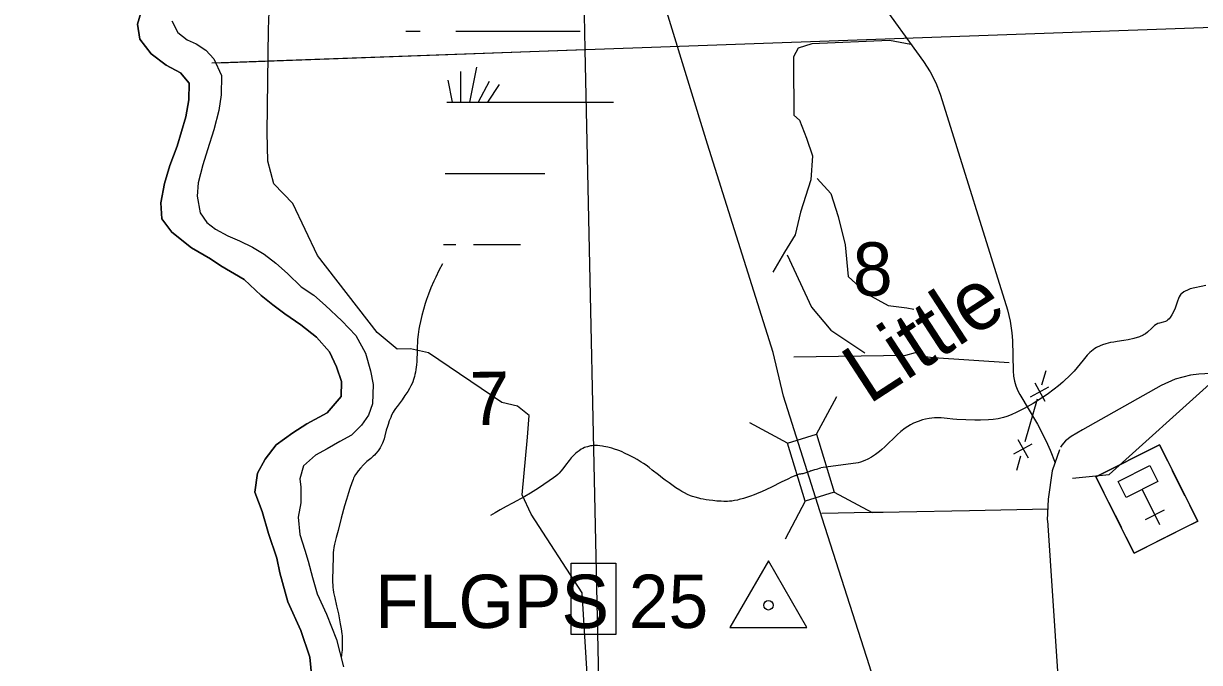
# Model space of a CAD drawing. Extents: x 2480962 to 2688785, y 277103 to 599240.
# Drawn here: x 2549065 to 2558984, y 518104 to 523493 of the extents above; entities that cross this region are included whole.
import ezdxf

# ---------------------------------------------------------------- set-up
doc = ezdxf.new("R2010")
doc.units = 0
for name, color, linetype in [('Bridges', 7, 'Continuous'), ('Culture', 7, 'Continuous'), ('Culture Text', 7, 'Continuous'), ('Lakes and Ponds', 7, 'Continuous'), ('Level 31', 7, 'Continuous'), ('Local Roads Improved', 7, 'Continuous'), ('Local Roads Paved', 7, 'Continuous'), ('Narrow River Creek and Branch and Slough', 7, 'Continuous'), ('Narrow River Creek and Branch and Slough Text', 7, 'Continuous'), ('Section Lines', 7, 'Continuous'), ('Section Numbers', 7, 'Continuous'), ('Swamps', 7, 'Continuous'), ('Triangulation Station', 7, 'Continuous'), ('Uninventoried Roads and Features', 7, 'Continuous'), ('US Routes Highway Center Lines', 7, 'Continuous')]:
    doc.layers.add(name, color=color, linetype=linetype)

msp = doc.modelspace()

# ---------------------------------------------------------------- linework, layer by layer
at = {"layer": 'Bridges'}
for p, q in [((2555754.732, 520028.727), (2555925.087, 520348.182)), ((2555509.827, 519954.177), (2555190.373, 520124.532)), ((2555903.832, 519538.918), (2556223.286, 519368.563)), ((2555658.927, 519464.368), (2555488.572, 519144.913))]:
    msp.add_line(p, q, dxfattribs=at)
msp.add_lwpolyline([(2555754.732, 520028.727), (2555903.832, 519538.918), (2555658.927, 519464.368), (2555509.827, 519954.177)], close=True, dxfattribs=at)
at = {"layer": 'Culture'}
for p, q in [((2558646.891, 519938.83), (2558110.304, 519670.363)), ((2558714.007, 519804.683), (2558646.891, 519938.83)), ((2558110.304, 519670.363), (2558177.42, 519536.217)), ((2558861.664, 519509.56), (2558754.277, 519724.195)), ((2558499.407, 519563.132), (2558646.859, 519268.418)), ((2558217.69, 519455.728), (2558325.077, 519241.094)), ((2558687.282, 519388.768), (2558526.306, 519308.228)), ((2558969.05, 519294.926), (2558901.934, 519429.072)), ((2558861.733, 519241.233), (2558969.05, 519294.926)), ((2558365.347, 519160.606), (2558432.463, 519026.46)), ((2558781.245, 519200.963), (2558620.269, 519120.423)), ((2558432.463, 519026.46), (2558539.781, 519080.153))]:
    msp.add_line(p, q, dxfattribs=at)
for points in [[(2558969.05, 519294.926), (2558432.463, 519026.46), (2558110.304, 519670.363), (2558646.891, 519938.83)], [(2558633.554, 519630.249), (2558365.26, 519496.016), (2558298.144, 519630.163), (2558566.437, 519764.396)]]:
    msp.add_lwpolyline(points, close=True, dxfattribs=at)
at = {"layer": 'Lakes and Ponds'}
for points in [[(2551454.524, 520116.557), (2551626.131, 520209.469), (2551745.542, 520346.271), (2551746.991, 520472.568), (2551706.448, 520596.689), (2551645.894, 520722.732), (2551537.347, 520846.575), (2551404.885, 520950.275), (2551268.468, 521043.936), (2551168.012, 521120.33), (2551069.776, 521199.485), (2550925.174, 521335.209), (2550730.667, 521448.679), (2550642.4, 521508.457), (2550481.981, 521602.019), (2550315.406, 521731.64), (2550230.903, 521845.558), (2550224.317, 521979.84), (2550255.61, 522142.342), (2550298.948, 522294.87), (2550360.243, 522457.494), (2550398.805, 522581.157), (2550433.162, 522706.365), (2550460.543, 522848.804), (2550461.932, 522989.133), (2550389.543, 523077.041), (2550269.249, 523142.702), (2550142.831, 523236.404), (2550046.285, 523360.296), (2550027.733, 523486.511), (2550059.227, 523602.907)], [(2550315.625, 523515.751), (2550368.065, 523415.734), (2550446.34, 523353.91), (2550522.492, 523320.142), (2550602.724, 523268.35), (2550671.05, 523194.458), (2550735.665, 523054.398), (2550732.382, 522890.006), (2550712.949, 522759.627), (2550671.664, 522595.079), (2550618.396, 522426.474), (2550578.936, 522302.027), (2550539.598, 522149.515), (2550530.095, 522035.213), (2550556.709, 521894.999), (2550611.061, 521815.036), (2550685.31, 521759.209), (2550787.569, 521701.493), (2550885.757, 521659.796), (2550995.998, 521606.121), (2551096.256, 521548.397), (2551192.602, 521470.609), (2551292.984, 521384.821), (2551407.487, 521271.025), (2551513.798, 521201.297), (2551612.188, 521113.496), (2551750.754, 520985.765), (2551867.301, 520861.954), (2551949.961, 520711.946), (2551992.61, 520563.778), (2552013.119, 520447.594), (2552009.826, 520285.206), (2551976.244, 520188.848), (2551916.599, 520106.415), (2551830.962, 520021.871), (2551733.194, 519967.348), (2551625.459, 519904.765), (2551527.682, 519852.246), (2551428.07, 519761.632), (2551396.541, 519653.254), (2551404.848, 519583.126), (2551403.424, 519450.815), (2551381.948, 519330.45), (2551396.586, 519184.173), (2551437.166, 519052.034), (2551467.578, 518957.942), (2551504.174, 518821.777), (2551542.788, 518681.611), (2551621.535, 518511.54), (2551706.475, 518297.392), (2551763.483, 518067.094)], [(2551497.871, 517973.798), (2551479.11, 518148.123), (2551404.119, 518374.338), (2551295.064, 518614.448), (2551227.995, 518858.737), (2551201.451, 518982.916), (2551132.53, 519193.119), (2551077.723, 519377.32), (2551015.003, 519541.443), (2551038.313, 519699.903), (2551103.801, 519818.443), (2551197.281, 519939.101), (2551336.851, 520039.902), (2551454.524, 520116.557)]]:
    msp.add_lwpolyline(points, dxfattribs=at)
at = {"layer": 'Level 31'}
msp.add_lwpolyline([(2553685.74, 518941.886), (2554061.248, 518941.886), (2554061.248, 518340.81), (2553685.74, 518340.81)], close=True, dxfattribs=at)
at = {"layer": 'Local Roads Improved'}
for points in [[(2559820.946, 520611.28), (2559505.445, 520581.147), (2559281.241, 520562.267), (2559079.851, 520541.813), (2558977.583, 520535.519), (2558908.355, 520527.653), (2558779.339, 520494.612), (2558661.337, 520439.544), (2557997.378, 520066.658), (2557902.976, 520010.017), (2557854.202, 519973.829), (2557824.308, 519937.642), (2557811.721, 519920.335)], [(2557804.151, 519898.273), (2557742.197, 519721.262), (2557706.795, 519482.297), (2557697.944, 519305.286)], [(2557703.159, 519302.004), (2557788.121, 517989.82), (2557829.028, 517417.116), (2557838.468, 517244.046), (2557854.202, 517118.177), (2557879.376, 517004.895), (2557895.109, 516935.667), (2557961.191, 516812.945), (2557992.658, 516778.331), (2558876.887, 515912.982), (2559606.927, 515233.289), (2560248.859, 514613.385), (2561340.772, 513559.232), (2561775.02, 513153.305), (2561878.862, 513024.289), (2561973.264, 512904.714), (2561992.144, 512851.219), (2562051.932, 512731.644)]]:
    msp.add_lwpolyline(points, dxfattribs=at)
at = {"layer": 'Local Roads Paved'}
msp.add_lwpolyline([(2557706.306, 519396.405), (2557043.921, 519382.245), (2556452.336, 519371.232), (2556317.027, 519369.658), (2556210.039, 519369.658), (2555799.391, 519360.218)], dxfattribs=at)
at = {"layer": 'Narrow River Creek and Branch and Slough'}
for points in [[(2550059.227, 523602.907), (2550027.733, 523486.511), (2550046.285, 523360.296), (2550142.831, 523236.404), (2550269.249, 523142.702), (2550389.543, 523077.041), (2550461.932, 522989.133), (2550460.543, 522848.804), (2550433.162, 522706.365), (2550398.805, 522581.157), (2550360.243, 522457.494), (2550298.948, 522294.87), (2550255.61, 522142.342), (2550224.317, 521979.84), (2550230.903, 521845.558), (2550315.406, 521731.64), (2550481.981, 521602.019), (2550642.4, 521508.457), (2550730.667, 521448.679), (2550925.174, 521335.209), (2551069.776, 521199.485), (2551168.012, 521120.33), (2551268.468, 521043.936), (2551404.885, 520950.275), (2551537.347, 520846.575), (2551645.894, 520722.732), (2551706.448, 520596.689), (2551746.991, 520472.568), (2551745.542, 520346.271), (2551626.131, 520209.469), (2551454.524, 520116.557)], [(2552598.338, 521465.761), (2552569.161, 521410.26), (2552541.627, 521353.941), (2552525.276, 521318.442), (2552501.968, 521264.753), (2552480.035, 521210.335), (2552463.779, 521165.909), (2552452.691, 521132.308), (2552437.629, 521081.398), (2552424.193, 521029.81), (2552412.835, 520979.806), (2552405.483, 520942.181), (2552400.645, 520913.878), (2552394.506, 520871.269), (2552389.749, 520828.448), (2552387.915, 520805.35), (2552385.976, 520764.862), (2552384.35, 520704.063), (2552383.278, 520673.676), (2552381.52, 520643.32), (2552379.186, 520615.398), (2552374.299, 520573.677), (2552371.025, 520552.877), (2552367.073, 520532.107), (2552363.498, 520516.708), (2552355.64, 520490.296), (2552348.472, 520470.934), (2552342.415, 520456.664), (2552332.295, 520435.665), (2552320.996, 520415.153), (2552306.103, 520390.504), (2552282.874, 520354.508), (2552258.802, 520319.113), (2552242.06, 520296.345), (2552215.928, 520262.969), (2552203.222, 520245.947), (2552191.259, 520228.282), (2552183.048, 520214.468), (2552170.423, 520189.484), (2552162.08, 520170.232), (2552150.715, 520140.846), (2552139.899, 520111.252), (2552133.992, 520093.619), (2552125.48, 520062.23), (2552114.035, 520014.705), (2552107.464, 519991.14), (2552099.438, 519967.95), (2552093.653, 519954.172), (2552082.032, 519930.873), (2552072.153, 519914.047), (2552055.639, 519889.786), (2552037.311, 519866.625), (2552025.207, 519853.393), (2552013.99, 519842.556), (2551993.458, 519824.665), (2551962.162, 519798.457), (2551947.078, 519784.714), (2551932.854, 519769.978), (2551907.435, 519741.441), (2551888.931, 519719.564), (2551875.893, 519702.614), (2551866.806, 519689.481), (2551854.619, 519668.927), (2551849.302, 519658.2), (2551844.579, 519647.133), (2551834.106, 519619.579), (2551817.102, 519571.14), (2551805.3, 519534.624), (2551788.82, 519479.547), (2551773.423, 519424.1), (2551745.59, 519320.649), (2551717.914, 519217.15), (2551702.422, 519159.048), (2551687.686, 519100.424), (2551682.595, 519074.914), (2551679.48, 519052.473), (2551677.602, 519032.764), (2551675.774, 518998.151), (2551674.441, 518894.08), (2551671.952, 518806.805), (2551672.016, 518784.983), (2551673.336, 518752.289), (2551674.704, 518735.969), (2551676.644, 518719.673), (2551680.804, 518693.623), (2551690.138, 518648.535), (2551706.456, 518581.484), (2551714.426, 518547.925), (2551721.512, 518514.163), (2551737.036, 518430.02), (2551744.005, 518387.808), (2551750.064, 518345.421), (2551751.947, 518328.327), (2551753.816, 518298.293), (2551754.206, 518275.707), (2551753.531, 518241.815), (2551751.8, 518208.01), (2551750.477, 518191.635), (2551747.44, 518167.169), (2551743.318, 518142.718)], [(2558904.7, 521254.944), (2558881.486, 521244.949), (2558864.478, 521236.661), (2558852.286, 521229.567), (2558835.405, 521216.867), (2558827.789, 521209.341), (2558820.841, 521200.88), (2558812.118, 521187.139), (2558806.04, 521174.625), (2558797.822, 521151.98), (2558787.722, 521117.404), (2558781.989, 521100.4), (2558774.763, 521083.927), (2558749.981, 521036.466), (2558735.438, 521013.998), (2558727.079, 521003.367), (2558717.786, 520993.248), (2558707.185, 520984.835), (2558696.809, 520979.454), (2558677.004, 520973.066), (2558646.066, 520966.05), (2558631.331, 520961.472), (2558617.877, 520954.813), (2558603.74, 520944.524), (2558580.761, 520923.275), (2558546.882, 520889.671), (2558528.489, 520874.948), (2558518.582, 520868.685), (2558508.07, 520863.374), (2558477.203, 520851.03), (2558429.935, 520836.165), (2558381.747, 520824.56), (2558344.952, 520818.036), (2558289.416, 520810.651), (2558261.683, 520806.562), (2558234.091, 520801.297), (2558195.237, 520791.827), (2558166.598, 520783.027), (2558145.632, 520775.04), (2558115.351, 520760.177), (2558100.868, 520751.199), (2558086.903, 520741.039), (2558059.73, 520717.392), (2558037.984, 520695.215), (2558003.045, 520654.204), (2557953.304, 520591.18), (2557927.367, 520560.77), (2557899.321, 520532.194), (2557830.209, 520469.107), (2557794.737, 520438.41), (2557758.218, 520408.591), (2557698.218, 520363.808), (2557652.131, 520332.487), (2557580.886, 520288.298), (2557506.639, 520246.402), (2557443.186, 520214.009), (2557394.778, 520192.704), (2557357.904, 520178.951), (2557329.882, 520170.117), (2557287.193, 520159.592), (2557243.627, 520152.766), (2557205.386, 520149.368), (2557138.304, 520146.705), (2557087.931, 520146.887), (2557012.421, 520149.544), (2556937.149, 520153.655), (2556904.059, 520156.605), (2556854.459, 520162.929), (2556804.875, 520167.615), (2556775.538, 520168.139), (2556749.93, 520167.129), (2556705.281, 520162.076), (2556671.951, 520155.552), (2556647.054, 520149.125), (2556609.888, 520137.031), (2556572.96, 520121.999), (2556546.293, 520108.792), (2556522.648, 520094.918), (2556501.528, 520080.763), (2556464.199, 520051.757), (2556433.396, 520024.383), (2556330.734, 519923.657), (2556304.345, 519899.533), (2556283.876, 519882.271), (2556251.696, 519858.157), (2556217.258, 519836.738), (2556185.63, 519819.586), (2556161.548, 519807.627), (2556124.487, 519792.396), (2556105.398, 519786.48), (2555790.509, 519746.713)], [(2559036.441, 521283.264), (2558904.7, 521254.944)], [(2551454.524, 520116.557), (2551336.851, 520039.902), (2551197.281, 519939.101), (2551103.801, 519818.443), (2551038.313, 519699.903), (2551015.003, 519541.443), (2551077.723, 519377.32), (2551132.53, 519193.119), (2551201.451, 518982.916), (2551227.995, 518858.737), (2551295.064, 518614.448), (2551404.119, 518374.338), (2551479.11, 518148.123), (2551497.871, 517973.798)], [(2555579.196, 519682.246), (2555542.303, 519666.182), (2555510.566, 519651.291), (2555455.819, 519624.017), (2555374.2, 519582.384), (2555332.95, 519562.28), (2555290.998, 519543.29), (2555267.808, 519533.507), (2555226.992, 519517.362), (2555196.12, 519506.108), (2555172.784, 519498.174), (2555137.438, 519487.123), (2555101.613, 519477.14), (2555088.041, 519473.845), (2555062.354, 519468.906), (2555039.671, 519465.821), (2555019.708, 519463.992), (2555002.18, 519463.005), (2554971.436, 519462.535), (2554948.384, 519463.116), (2554913.936, 519465.266), (2554879.797, 519468.672), (2554849.208, 519472.499), (2554822.471, 519476.448), (2554799.148, 519480.499), (2554778.829, 519484.592), (2554761.139, 519488.656), (2554730.439, 519497.005), (2554707.679, 519504.439), (2554690.785, 519510.748), (2554665.77, 519521.508), (2554641.196, 519533.966), (2554619.078, 519546.47), (2554600.244, 519557.682), (2554568.233, 519577.887), (2554544.828, 519593.508), (2554510.309, 519617.653), (2554476.022, 519642.602), (2554455.746, 519657.887), (2554420.904, 519685.322), (2554369.049, 519726.916), (2554342.771, 519747.342), (2554315.931, 519767.169), (2554294.497, 519781.954), (2554275.484, 519794.254), (2554241.609, 519814.589), (2554215.677, 519829.057), (2554175.889, 519849.917), (2554134.976, 519870.292), (2554113.602, 519880.154), (2554094.712, 519887.938), (2554078.06, 519894.154), (2554048.706, 519903.839), (2554026.561, 519910.224), (2553993.235, 519918.63), (2553959.903, 519925.926), (2553948.308, 519928.124), (2553926.157, 519931.249), (2553906.449, 519932.796), (2553889.053, 519933.138), (2553873.778, 519932.595), (2553860.417, 519931.43), (2553848.758, 519929.851), (2553838.599, 519928.021), (2553820.97, 519923.757), (2553807.915, 519919.629), (2553798.24, 519915.985), (2553783.956, 519909.597), (2553769.985, 519902.058), (2553751.201, 519889.925), (2553734.834, 519877.516), (2553720.451, 519865.091), (2553707.703, 519852.846), (2553685.378, 519828.648), (2553667.103, 519806.534), (2553636.606, 519766.957), (2553613.794, 519737.612), (2553596.061, 519716.395), (2553582.132, 519701.179), (2553571.215, 519690.268), (2553553.906, 519674.866), (2553535.257, 519660.82), (2553416.677, 519579.615), (2553386.593, 519559.833), (2553340.856, 519531.141), (2553294.177, 519504.067), (2553189.018, 519447.366), (2553136.452, 519419.051), (2553084.262, 519390.049), (2553043.628, 519366.963), (2553003.122, 519343.652)]]:
    msp.add_lwpolyline(points, dxfattribs=at)
for points in [[(2555705.685, 519720.561), (2555721.392, 519725.824), (2555741.035, 519731.066), (2555790.509, 519746.713)], [(2555579.196, 519682.246), (2555600.916, 519691.755), (2555640.202, 519698.307), (2555709.606, 519721.893)]]:
    msp.add_spline(points, degree=3, dxfattribs=at)
at = {"layer": 'Section Lines'}
for p, q in [((2553701.734, 528647.849), (2553798.498, 523273.815)), ((2550652.67, 523162.268), (2559094.435, 523461.602)), ((2553798.498, 523273.815), (2553915.727, 517960.418))]:
    msp.add_line(p, q, dxfattribs=at)
at = {"layer": 'Swamps'}
for p, q in [((2552711.413, 523428.643), (2553761.413, 523428.658)), ((2550717.035, 523162.317), (2553798.458, 523273.814)), ((2552885.268, 523123.454), (2552826.331, 522828.751)), ((2552643.624, 523014.711), (2552680.835, 522828.666)), ((2552752.364, 523087.206), (2552752.367, 522828.645)), ((2552994.01, 523002.634), (2552900.004, 522828.047)), ((2553078.586, 522978.47), (2552979.268, 522829.49))]:
    msp.add_line(p, q, dxfattribs=at)
for points in [[(2552288.739, 523428.636), (2552411.413, 523428.638)], [(2552635.9, 522828.643), (2554040.144, 522828.664)], [(2552622.267, 522228.645), (2553461.429, 522228.657)], [(2552608.634, 521628.646), (2552711.437, 521628.648)], [(2552861.437, 521628.65), (2553257.459, 521628.656)]]:
    msp.add_lwpolyline(points, dxfattribs=at)
at = {"layer": 'Triangulation Station'}
msp.add_lwpolyline([(2555348.152, 518961.546), (2555023.152, 518398.63), (2555673.152, 518398.63)], close=True, dxfattribs=at)
msp.add_circle((2555348.152, 518586.269), 40, dxfattribs=at)
at = {"layer": 'Uninventoried Roads and Features'}
for p, q in [((2555984.388, 524104.796), (2556657.056, 523171.656)), ((2556798.523, 522888.575), (2557363.417, 521077.096)), ((2557405.702, 520819.877), (2557411.771, 520562.487)), ((2557654.154, 520445.947), (2557689.424, 520565.869)), ((2557558.924, 520343.66), (2557714.115, 520428.313)), ((2557594.194, 520463.582), (2557678.846, 520308.391)), ((2557468.926, 520362.867), (2557616.338, 520113.644)), ((2557513.077, 519966.261), (2557618.885, 520326.026)), ((2557417.847, 519863.975), (2557573.038, 519948.627)), ((2557453.117, 519983.896), (2557537.769, 519828.705)), ((2557442.539, 519726.418), (2557477.808, 519846.34)), ((2557723.325, 519894.865), (2557766.108, 519786.338))]:
    msp.add_line(p, q, dxfattribs=at)
for points in [[(2553618.996, 516581.172), (2553875.889, 517090.754), (2553776.224, 518690.164), (2553348.205, 519354.453), (2553270.132, 519519.068), (2553317.416, 520004.01), (2553329.612, 520185.531), (2553231.852, 520264.951), (2553098.345, 520295.563), (2552481.954, 520715.656), (2552329.113, 520749.811), (2552215.485, 520746.026), (2552047.244, 520887.951), (2551544.332, 521537.514), (2551338.109, 521973.949), (2551177.128, 522141.069), (2551125.581, 522331.194), (2551119.345, 522574.141), (2551130.857, 523446.22), (2551153.245, 524031.061)], [(2556548.103, 523316.709), (2556368.325, 523348.496), (2555715.526, 523322.404), (2555598.661, 523283.845), (2555559.471, 523211.833), (2555559.083, 523125.024), (2555563.586, 522762.452), (2555562.412, 522719.996), (2555609.434, 522676.398), (2555669.896, 522526.927), (2555720.724, 522377.298), (2555705.051, 522174.501), (2555617.403, 521901.087), (2555572.592, 521711.317), (2555482.72, 521563.248), (2555385.486, 521395.77)], [(2556657.056, 523171.656), (2556712.952, 523084.881), (2556759.469, 522992.737), (2556796.1, 522896.235), (2556798.523, 522888.575)], [(2555758.821, 522185.024), (2555874.74, 522059.605), (2555935.988, 521865.781), (2555994.17, 521627.539), (2556022.076, 521357.94), (2556184.641, 521210.136), (2556357.84, 521114.588), (2556514.26, 521095.923), (2556574.22, 521083.4)], [(2555506.215, 521542.413), (2555712.541, 521100.192), (2555874, 520906.075), (2556162.571, 520715.962)], [(2557363.417, 521077.096), (2557387.71, 520981.931), (2557401.921, 520884.748), (2557405.702, 520819.877)], [(2555563.884, 520681.109), (2556507.854, 520696.525), (2556588.424, 520717.13), (2556667.991, 520685.636), (2556741.401, 520675.261), (2557379.986, 520633.608)], [(2557411.771, 520562.487), (2557415.036, 520519.576), (2557422.768, 520477.241), (2557434.884, 520435.946), (2557451.248, 520396.144), (2557468.926, 520362.867)], [(2557911.796, 519658.522), (2558223.405, 519690.616), (2559095.901, 520476.448), (2559270.993, 520056.865), (2559339.538, 519886.307), (2559441.903, 519764.526), (2559564.126, 519718.296), (2559718.334, 519607.006), (2559820.186, 519514.151), (2559864.073, 519429.993)], [(2557616.338, 520113.644), (2557690.879, 519971.083), (2557723.325, 519894.865)]]:
    msp.add_lwpolyline(points, dxfattribs=at)
at = {"layer": 'US Routes Highway Center Lines'}
msp.add_lwpolyline([(2557850.815, 512779.744), (2557308.505, 514460.906), (2557243.428, 514699.522), (2556874.657, 515881.759), (2556538.425, 516988.071), (2556200.08, 518074.521), (2555800.883, 519320.006), (2555475.497, 520350.395), (2555388.727, 520719.166), (2554835.57, 522476.251), (2554347.491, 524059.797), (2553750.95, 525936.19), (2553534.026, 526684.578), (2553056.793, 528257.278), (2552536.175, 529938.44), (2551928.788, 531890.757), (2551646.786, 532812.684), (2550779.09, 535632.697), (2550215.087, 537422.321), (2549868.009, 538626.25), (2549759.547, 538984.175), (2549065.39, 541099.184)], dxfattribs=at)

# ---------------------------------------------------------------- texts
at = {"layer": 'Culture Text'}
msp.add_text('FLGPS 25', height=450, rotation=0.0008444, dxfattribs=at).set_placement((2552030.791, 518394.673))
at = {"layer": 'Narrow River Creek and Branch and Slough Text'}
msp.add_text('Little', height=500, rotation=33.0440056, dxfattribs=at).set_placement((2556194.481, 520275.024))
at = {"layer": 'Section Numbers'}
for s, p in [('8', (2556063.232, 521194.778)), ('7', (2552830.892, 520103.909))]:
    msp.add_text(s, height=450, rotation=0.8220361, dxfattribs=at).set_placement(p)

doc.saveas('drawing.dxf')
